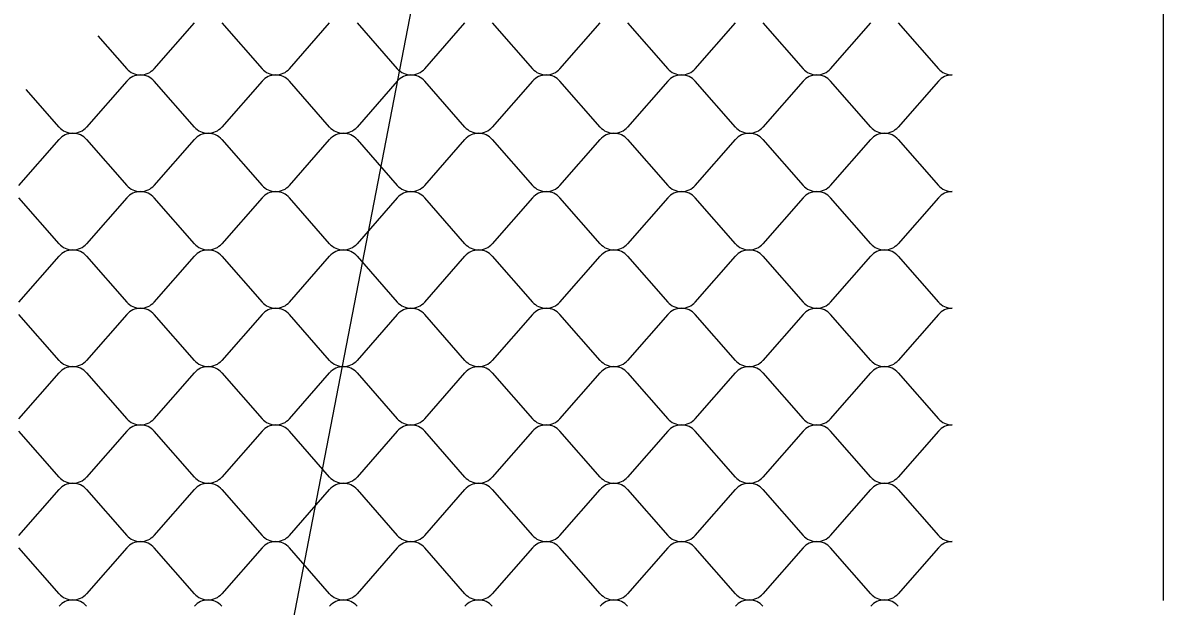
# Model space of a CAD drawing. Extents: x 638850 to 644908, y 297188 to 298900.
# Drawn here: x 643904.6 to 643964.4, y 297468.4 to 297498.9 of the extents above; entities that cross this region are included whole.
import ezdxf

# ---------------------------------------------------------------- set-up
doc = ezdxf.new("R2010")
doc.units = 0
for name, color, linetype in [('3', 7, 'Continuous'), ('5', 7, 'Continuous'), ('6', 7, 'Continuous')]:
    doc.layers.add(name, color=color, linetype=linetype)

msp = doc.modelspace()

# ---------------------------------------------------------------- linework, layer by layer
at = {"layer": '3'}
msp.add_line((643936.815, 297560.99), (643898.749, 297364.187), dxfattribs=at)
at = {"layer": '5'}
for p, q in [((643911.481, 297496.521), (643913.59, 297498.922)), ((643915.026, 297498.922), (643917.136, 297496.521)), ((643918.571, 297496.521), (643920.681, 297498.922)), ((643922.117, 297498.922), (643924.227, 297496.521)), ((643925.662, 297496.521), (643927.772, 297498.922)), ((643929.208, 297498.922), (643931.318, 297496.521)), ((643932.753, 297496.521), (643934.863, 297498.922)), ((643936.299, 297498.922), (643938.409, 297496.521)), ((643939.844, 297496.521), (643941.954, 297498.922)), ((643943.389, 297498.922), (643945.499, 297496.521)), ((643946.935, 297496.521), (643949.044, 297498.922)), ((643950.48, 297498.922), (643952.59, 297496.521)), ((643908.527, 297498.249), (643910.045, 297496.521)), ((643906.499, 297493.466), (643904.773, 297495.431)), ((643910.045, 297495.867), (643907.935, 297493.466)), ((643913.59, 297493.466), (643911.481, 297495.867)), ((643917.136, 297495.867), (643915.026, 297493.466)), ((643920.681, 297493.466), (643918.571, 297495.867)), ((643924.227, 297495.867), (643922.117, 297493.466)), ((643927.772, 297493.466), (643925.662, 297495.867)), ((643931.318, 297495.867), (643929.208, 297493.466)), ((643934.863, 297493.466), (643932.753, 297495.867)), ((643938.409, 297495.867), (643936.299, 297493.466)), ((643941.954, 297493.466), (643939.844, 297495.867)), ((643945.499, 297495.867), (643943.389, 297493.466)), ((643949.044, 297493.466), (643946.935, 297495.867)), ((643952.59, 297495.867), (643950.48, 297493.466)), ((643904.39, 297490.411), (643906.499, 297492.812)), ((643907.935, 297492.812), (643910.045, 297490.411)), ((643911.481, 297490.411), (643913.59, 297492.812)), ((643915.026, 297492.812), (643917.136, 297490.411)), ((643918.571, 297490.411), (643920.681, 297492.812)), ((643922.117, 297492.812), (643924.227, 297490.411)), ((643925.662, 297490.411), (643927.772, 297492.812)), ((643929.208, 297492.812), (643931.318, 297490.411)), ((643932.753, 297490.411), (643934.863, 297492.812)), ((643936.299, 297492.812), (643938.409, 297490.411)), ((643939.844, 297490.41), (643941.954, 297492.812)), ((643939.844, 297490.411), (643941.954, 297492.812)), ((643943.389, 297492.812), (643945.499, 297490.41)), ((643943.389, 297492.812), (643945.499, 297490.411)), ((643946.935, 297490.41), (643949.044, 297492.812)), ((643946.935, 297490.411), (643949.044, 297492.812)), ((643950.48, 297492.812), (643952.59, 297490.41)), ((643950.48, 297492.812), (643952.59, 297490.411)), ((643906.499, 297487.355), (643904.39, 297489.757)), ((643910.045, 297489.757), (643907.935, 297487.355)), ((643913.59, 297487.355), (643911.481, 297489.757)), ((643917.136, 297489.757), (643915.026, 297487.355)), ((643920.681, 297487.355), (643918.571, 297489.757)), ((643924.227, 297489.757), (643922.117, 297487.355)), ((643927.772, 297487.355), (643925.662, 297489.757)), ((643931.318, 297489.757), (643929.208, 297487.355)), ((643934.863, 297487.355), (643932.753, 297489.757)), ((643938.409, 297489.757), (643936.299, 297487.355)), ((643941.954, 297487.355), (643939.844, 297489.757)), ((643941.954, 297487.355), (643939.844, 297489.757)), ((643945.499, 297489.757), (643943.389, 297487.355)), ((643945.499, 297489.757), (643943.389, 297487.355)), ((643949.044, 297487.355), (643946.935, 297489.757)), ((643949.044, 297487.355), (643946.935, 297489.757)), ((643952.59, 297489.757), (643950.48, 297487.355)), ((643952.59, 297489.757), (643950.48, 297487.355)), ((643904.39, 297484.3), (643906.499, 297486.702)), ((643907.935, 297486.702), (643910.045, 297484.3)), ((643911.481, 297484.3), (643913.59, 297486.702)), ((643915.026, 297486.702), (643917.136, 297484.3)), ((643918.571, 297484.3), (643920.681, 297486.702)), ((643922.117, 297486.702), (643924.227, 297484.3)), ((643925.662, 297484.3), (643927.772, 297486.702)), ((643929.208, 297486.702), (643931.318, 297484.3)), ((643932.753, 297484.3), (643934.863, 297486.702)), ((643936.299, 297486.702), (643938.409, 297484.3)), ((643939.844, 297484.3), (643941.954, 297486.702)), ((643939.844, 297484.3), (643941.954, 297486.702)), ((643943.389, 297486.702), (643945.499, 297484.3)), ((643943.389, 297486.702), (643945.499, 297484.3)), ((643946.935, 297484.3), (643949.044, 297486.702)), ((643946.935, 297484.3), (643949.044, 297486.702)), ((643950.48, 297486.702), (643952.59, 297484.3)), ((643950.48, 297486.702), (643952.59, 297484.3)), ((643906.499, 297481.245), (643904.39, 297483.647)), ((643910.045, 297483.647), (643907.935, 297481.245)), ((643913.59, 297481.245), (643911.481, 297483.647)), ((643917.136, 297483.647), (643915.026, 297481.245)), ((643920.681, 297481.245), (643918.571, 297483.647)), ((643924.227, 297483.647), (643922.117, 297481.245)), ((643927.772, 297481.245), (643925.662, 297483.647)), ((643931.318, 297483.647), (643929.208, 297481.245)), ((643934.863, 297481.245), (643932.753, 297483.647)), ((643938.409, 297483.647), (643936.299, 297481.245)), ((643941.954, 297481.245), (643939.844, 297483.647)), ((643941.954, 297481.245), (643939.844, 297483.647)), ((643945.499, 297483.647), (643943.389, 297481.245)), ((643945.499, 297483.647), (643943.389, 297481.245)), ((643949.044, 297481.245), (643946.935, 297483.647)), ((643949.044, 297481.245), (643946.935, 297483.647)), ((643952.59, 297483.647), (643950.48, 297481.245)), ((643952.59, 297483.647), (643950.48, 297481.245)), ((643904.39, 297478.19), (643906.499, 297480.592)), ((643907.935, 297480.592), (643910.045, 297478.19)), ((643911.481, 297478.19), (643913.59, 297480.592)), ((643915.026, 297480.592), (643917.136, 297478.19)), ((643918.571, 297478.19), (643920.681, 297480.592)), ((643922.117, 297480.592), (643924.227, 297478.19)), ((643925.662, 297478.19), (643927.772, 297480.592)), ((643929.208, 297480.592), (643931.318, 297478.19)), ((643932.753, 297478.19), (643934.863, 297480.592)), ((643936.299, 297480.592), (643938.409, 297478.19)), ((643939.844, 297478.19), (643941.954, 297480.592)), ((643939.844, 297478.19), (643941.954, 297480.592)), ((643943.389, 297480.592), (643945.499, 297478.19)), ((643943.389, 297480.592), (643945.499, 297478.19)), ((643946.935, 297478.19), (643949.044, 297480.592)), ((643946.935, 297478.19), (643949.044, 297480.592)), ((643950.48, 297480.592), (643952.59, 297478.19)), ((643950.48, 297480.592), (643952.59, 297478.19)), ((643906.499, 297475.135), (643904.39, 297477.537)), ((643910.045, 297477.537), (643907.935, 297475.135)), ((643913.59, 297475.135), (643911.481, 297477.537)), ((643917.136, 297477.537), (643915.026, 297475.135)), ((643920.681, 297475.135), (643918.571, 297477.537)), ((643924.227, 297477.537), (643922.117, 297475.135)), ((643927.772, 297475.135), (643925.662, 297477.537)), ((643931.318, 297477.537), (643929.208, 297475.135)), ((643934.863, 297475.135), (643932.753, 297477.537)), ((643938.409, 297477.537), (643936.299, 297475.135)), ((643941.954, 297475.135), (643939.844, 297477.537)), ((643941.954, 297475.135), (643939.844, 297477.537)), ((643945.499, 297477.537), (643943.389, 297475.135)), ((643945.499, 297477.537), (643943.389, 297475.135)), ((643949.044, 297475.135), (643946.935, 297477.537)), ((643949.044, 297475.135), (643946.935, 297477.537)), ((643952.59, 297477.537), (643950.48, 297475.135)), ((643952.59, 297477.537), (643950.48, 297475.135)), ((643904.39, 297472.08), (643906.499, 297474.482)), ((643907.935, 297474.482), (643910.045, 297472.08)), ((643911.481, 297472.08), (643913.59, 297474.482)), ((643915.026, 297474.482), (643917.136, 297472.08)), ((643918.571, 297472.08), (643920.681, 297474.482)), ((643922.117, 297474.482), (643924.227, 297472.08)), ((643925.662, 297472.08), (643927.772, 297474.482)), ((643929.208, 297474.482), (643931.318, 297472.08)), ((643932.753, 297472.08), (643934.863, 297474.482)), ((643936.299, 297474.482), (643938.409, 297472.08)), ((643939.844, 297472.08), (643941.954, 297474.482)), ((643939.844, 297472.08), (643941.954, 297474.482)), ((643943.389, 297474.482), (643945.499, 297472.08)), ((643943.389, 297474.482), (643945.499, 297472.08)), ((643946.935, 297472.08), (643949.044, 297474.482)), ((643946.935, 297472.08), (643949.044, 297474.482)), ((643950.48, 297474.482), (643952.59, 297472.08)), ((643950.48, 297474.482), (643952.59, 297472.08)), ((643906.499, 297469.025), (643904.39, 297471.427)), ((643910.045, 297471.427), (643907.935, 297469.025)), ((643913.59, 297469.025), (643911.481, 297471.427)), ((643917.136, 297471.427), (643915.026, 297469.025)), ((643920.681, 297469.025), (643918.571, 297471.427)), ((643924.227, 297471.427), (643922.117, 297469.025)), ((643927.772, 297469.025), (643925.662, 297471.427)), ((643931.318, 297471.427), (643929.208, 297469.025)), ((643934.863, 297469.025), (643932.753, 297471.427)), ((643938.409, 297471.427), (643936.299, 297469.025)), ((643941.954, 297469.025), (643939.844, 297471.427)), ((643941.954, 297469.025), (643939.844, 297471.427)), ((643945.499, 297471.427), (643943.389, 297469.025)), ((643945.499, 297471.427), (643943.389, 297469.025)), ((643949.044, 297469.025), (643946.935, 297471.427)), ((643949.044, 297469.025), (643946.935, 297471.427)), ((643952.59, 297471.427), (643950.48, 297469.025)), ((643952.59, 297471.427), (643950.48, 297469.025))]:
    msp.add_line(p, q, dxfattribs=at)
for centre, start_param, end_param in [((643910.763, 297497.073), 0.679775, 1.570796), ((643910.763, 297497.073), 1.570796, 2.461818), ((643917.854, 297497.073), 0.679775, 1.570796), ((643917.854, 297497.073), 1.570796, 2.461818), ((643924.945, 297497.073), 0.679775, 1.570796), ((643924.945, 297497.073), 1.570796, 2.461818), ((643932.035, 297497.073), 0.679775, 1.570796), ((643932.035, 297497.073), 1.570796, 2.461818), ((643939.126, 297497.073), 0.679775, 1.570796), ((643939.126, 297497.073), 1.570796, 2.461818), ((643946.217, 297497.073), 0.679775, 1.570796), ((643946.217, 297497.073), 1.570796, 2.461818), ((643953.308, 297497.073), 0.679775, 1.570336), ((643910.763, 297495.315), 4.712389, 5.60341), ((643910.763, 297495.315), 3.821368, 4.712389), ((643917.854, 297495.315), 4.712389, 5.60341), ((643917.854, 297495.315), 3.821368, 4.712389), ((643924.945, 297495.315), 4.712389, 5.60341), ((643924.945, 297495.315), 3.821368, 4.712389), ((643932.035, 297495.315), 4.712389, 5.60341), ((643932.035, 297495.315), 3.821368, 4.712389), ((643939.126, 297495.315), 4.712389, 5.60341), ((643939.126, 297495.315), 3.821368, 4.712389), ((643946.217, 297495.315), 4.712389, 5.60341), ((643946.217, 297495.315), 3.821368, 4.712389), ((643953.308, 297495.315), 4.712849, 5.60341), ((643907.217, 297494.018), 0.679775, 1.570796), ((643907.217, 297492.26), 4.712389, 5.60341), ((643907.217, 297494.018), 1.570796, 2.461818), ((643907.217, 297492.26), 3.821368, 4.712389), ((643914.308, 297494.018), 0.679775, 1.570796), ((643914.308, 297492.26), 4.712389, 5.60341), ((643914.308, 297494.018), 1.570796, 2.461818), ((643914.308, 297492.26), 3.821368, 4.712389), ((643921.399, 297494.018), 0.679775, 1.570796), ((643921.399, 297494.018), 0.679775, 1.570796), ((643921.399, 297492.26), 4.712389, 5.60341), ((643921.399, 297494.018), 1.570796, 2.461818), ((643921.399, 297494.018), 1.570796, 2.461818), ((643921.399, 297492.26), 3.821368, 4.712389), ((643928.49, 297494.018), 0.679775, 1.570796), ((643928.49, 297494.018), 0.679775, 1.570796), ((643928.49, 297492.26), 4.712389, 5.60341), ((643928.49, 297494.018), 1.570796, 2.461818), ((643928.49, 297494.018), 1.570796, 2.461818), ((643928.49, 297492.26), 3.821368, 4.712389), ((643935.581, 297494.018), 0.679775, 1.570796), ((643935.581, 297494.018), 0.679775, 1.570796), ((643935.581, 297492.26), 4.712389, 5.60341), ((643935.581, 297494.018), 1.570796, 2.461818), ((643935.581, 297494.018), 1.570796, 2.461818), ((643935.581, 297492.26), 3.821368, 4.712389), ((643942.671, 297494.018), 0.679775, 1.570796), ((643942.671, 297492.259), 4.712389, 5.60341), ((643942.671, 297492.26), 4.712389, 5.60341), ((643942.671, 297494.018), 1.570796, 2.461818), ((643942.671, 297492.259), 3.821368, 4.712389), ((643942.671, 297492.26), 3.821368, 4.712389), ((643949.762, 297494.018), 0.679775, 1.570796), ((643949.762, 297494.018), 0.679775, 1.570796), ((643949.762, 297492.259), 4.712389, 5.60341), ((643949.762, 297492.26), 4.712389, 5.60341), ((643949.762, 297494.018), 1.570796, 2.461818), ((643949.762, 297494.018), 1.570796, 2.461818), ((643949.762, 297492.259), 3.821368, 4.712389), ((643949.762, 297492.26), 3.821368, 4.712389), ((643910.763, 297490.963), 0.679775, 1.570796), ((643910.763, 297489.204), 4.712389, 5.60341), ((643910.763, 297490.963), 1.570796, 2.461818), ((643910.763, 297489.204), 3.821368, 4.712389), ((643917.854, 297490.963), 0.679775, 1.570796), ((643917.854, 297489.204), 4.712389, 5.60341), ((643917.854, 297490.963), 1.570796, 2.461818), ((643917.854, 297489.204), 3.821368, 4.712389), ((643924.945, 297490.963), 0.679775, 1.570796), ((643924.945, 297489.204), 4.712389, 5.60341), ((643924.945, 297490.963), 1.570796, 2.461818), ((643924.945, 297489.204), 3.821368, 4.712389), ((643932.035, 297490.963), 0.679775, 1.570796), ((643932.035, 297489.204), 4.712389, 5.60341), ((643932.035, 297490.963), 1.570796, 2.461818), ((643932.035, 297489.204), 3.821368, 4.712389), ((643939.126, 297490.963), 0.679775, 1.570796), ((643939.126, 297489.204), 4.712389, 5.60341), ((643939.126, 297490.963), 1.570796, 2.461818), ((643939.126, 297490.963), 1.570796, 2.461818), ((643939.126, 297489.204), 3.821368, 4.712389), ((643939.126, 297489.204), 3.821368, 4.712389), ((643946.217, 297490.963), 0.679775, 1.570796), ((643946.217, 297490.963), 0.679775, 1.570796), ((643946.217, 297489.204), 4.712389, 5.60341), ((643946.217, 297489.204), 4.712389, 5.60341), ((643946.217, 297490.963), 1.570796, 2.461818), ((643946.217, 297490.963), 1.570796, 2.461818), ((643946.217, 297489.204), 3.821368, 4.712389), ((643946.217, 297489.204), 3.821368, 4.712389), ((643953.308, 297490.963), 0.679775, 1.570336), ((643953.308, 297490.963), 0.679775, 1.570336), ((643953.308, 297489.204), 4.712849, 5.60341), ((643953.308, 297489.204), 4.712849, 5.60341), ((643907.217, 297487.908), 0.679775, 1.570796), ((643907.217, 297486.149), 4.712389, 5.60341), ((643907.217, 297487.908), 1.570796, 2.461818), ((643907.217, 297486.149), 3.821368, 4.712389), ((643914.308, 297487.908), 0.679775, 1.570796), ((643914.308, 297486.149), 4.712389, 5.60341), ((643914.308, 297487.908), 1.570796, 2.461818), ((643914.308, 297486.149), 3.821368, 4.712389), ((643921.399, 297487.908), 0.679775, 1.570796), ((643921.399, 297486.149), 4.712389, 5.60341), ((643921.399, 297487.908), 1.570796, 2.461818), ((643921.399, 297486.149), 3.821368, 4.712389), ((643928.49, 297487.908), 0.679775, 1.570796), ((643928.49, 297486.149), 4.712389, 5.60341), ((643928.49, 297487.908), 1.570796, 2.461818), ((643928.49, 297486.149), 3.821368, 4.712389), ((643935.581, 297487.908), 0.679775, 1.570796), ((643935.581, 297486.149), 4.712389, 5.60341), ((643935.581, 297487.908), 1.570796, 2.461818), ((643935.581, 297486.149), 3.821368, 4.712389), ((643942.671, 297487.908), 0.679775, 1.570796), ((643942.671, 297487.908), 0.679775, 1.570796), ((643942.671, 297486.149), 4.712389, 5.60341), ((643942.671, 297486.149), 4.712389, 5.60341), ((643942.671, 297487.908), 1.570796, 2.461818), ((643942.671, 297487.908), 1.570796, 2.461818), ((643942.671, 297486.149), 3.821368, 4.712389), ((643942.671, 297486.149), 3.821368, 4.712389), ((643949.762, 297487.908), 0.679775, 1.570796), ((643949.762, 297487.908), 0.679775, 1.570796), ((643949.762, 297486.149), 4.712389, 5.60341), ((643949.762, 297486.149), 4.712389, 5.60341), ((643949.762, 297487.908), 1.570796, 2.461818), ((643949.762, 297487.908), 1.570796, 2.461818), ((643949.762, 297486.149), 3.821368, 4.712389), ((643949.762, 297486.149), 3.821368, 4.712389), ((643910.763, 297484.853), 0.679775, 1.570796), ((643910.763, 297483.094), 4.712389, 5.60341), ((643910.763, 297484.853), 1.570796, 2.461818), ((643910.763, 297483.094), 3.821368, 4.712389), ((643917.854, 297484.853), 0.679775, 1.570796), ((643917.854, 297483.094), 4.712389, 5.60341), ((643917.854, 297484.853), 1.570796, 2.461818), ((643917.854, 297483.094), 3.821368, 4.712389), ((643924.945, 297484.853), 0.679775, 1.570796), ((643924.945, 297483.094), 4.712389, 5.60341), ((643924.945, 297484.853), 1.570796, 2.461818), ((643924.945, 297483.094), 3.821368, 4.712389), ((643932.035, 297484.853), 0.679775, 1.570796), ((643932.035, 297483.094), 4.712389, 5.60341), ((643932.035, 297484.853), 1.570796, 2.461818), ((643932.035, 297483.094), 3.821368, 4.712389), ((643939.126, 297484.853), 0.679775, 1.570796), ((643939.126, 297483.094), 4.712389, 5.60341), ((643939.126, 297484.853), 1.570796, 2.461818), ((643939.126, 297484.853), 1.570796, 2.461818), ((643939.126, 297483.094), 3.821368, 4.712389), ((643939.126, 297483.094), 3.821368, 4.712389), ((643946.217, 297484.853), 0.679775, 1.570796), ((643946.217, 297484.853), 0.679775, 1.570796), ((643946.217, 297483.094), 4.712389, 5.60341), ((643946.217, 297483.094), 4.712389, 5.60341), ((643946.217, 297484.853), 1.570796, 2.461818), ((643946.217, 297484.853), 1.570796, 2.461818), ((643946.217, 297483.094), 3.821368, 4.712389), ((643946.217, 297483.094), 3.821368, 4.712389), ((643953.308, 297484.853), 0.679775, 1.570336), ((643953.308, 297484.853), 0.679775, 1.570336), ((643953.308, 297483.094), 4.712849, 5.60341), ((643953.308, 297483.094), 4.712849, 5.60341), ((643907.217, 297481.798), 0.679775, 1.570796), ((643907.217, 297481.798), 1.570796, 2.461818), ((643914.308, 297481.798), 0.679775, 1.570796), ((643914.308, 297481.798), 1.570796, 2.461818), ((643921.399, 297481.798), 0.679775, 1.570796), ((643921.399, 297481.798), 1.570796, 2.461818), ((643928.49, 297481.798), 0.679775, 1.570796), ((643928.49, 297481.798), 1.570796, 2.461818), ((643935.581, 297481.798), 0.679775, 1.570796), ((643935.581, 297481.798), 1.570796, 2.461818), ((643942.671, 297481.798), 0.679775, 1.570796), ((643942.671, 297481.798), 0.679775, 1.570796), ((643942.671, 297481.798), 1.570796, 2.461818), ((643942.671, 297481.798), 1.570796, 2.461818), ((643949.762, 297481.798), 0.679775, 1.570796), ((643949.762, 297481.798), 0.679775, 1.570796), ((643949.762, 297481.798), 1.570796, 2.461818), ((643949.762, 297481.798), 1.570796, 2.461818), ((643907.217, 297480.039), 4.712389, 5.60341), ((643907.217, 297480.039), 3.821368, 4.712389), ((643914.308, 297480.039), 4.712389, 5.60341), ((643914.308, 297480.039), 3.821368, 4.712389), ((643921.399, 297480.039), 4.712389, 5.60341), ((643921.399, 297480.039), 3.821368, 4.712389), ((643928.49, 297480.039), 4.712389, 5.60341), ((643928.49, 297480.039), 3.821368, 4.712389), ((643935.581, 297480.039), 4.712389, 5.60341), ((643935.581, 297480.039), 3.821368, 4.712389), ((643942.671, 297480.039), 4.712389, 5.60341), ((643942.671, 297480.039), 4.712389, 5.60341), ((643942.671, 297480.039), 3.821368, 4.712389), ((643942.671, 297480.039), 3.821368, 4.712389), ((643949.762, 297480.039), 4.712389, 5.60341), ((643949.762, 297480.039), 4.712389, 5.60341), ((643949.762, 297480.039), 3.821368, 4.712389), ((643949.762, 297480.039), 3.821368, 4.712389), ((643910.763, 297478.743), 0.679775, 1.570796), ((643910.763, 297478.743), 1.570796, 2.461818), ((643917.854, 297478.743), 0.679775, 1.570796), ((643917.854, 297478.743), 1.570796, 2.461818), ((643924.945, 297478.743), 0.679775, 1.570796), ((643924.945, 297478.743), 1.570796, 2.461818), ((643932.035, 297478.743), 0.679775, 1.570796), ((643932.035, 297478.743), 1.570796, 2.461818), ((643939.126, 297478.743), 0.679775, 1.570796), ((643939.126, 297478.743), 1.570796, 2.461818), ((643939.126, 297478.743), 1.570796, 2.461818), ((643946.217, 297478.743), 0.679775, 1.570796), ((643946.217, 297478.743), 0.679775, 1.570796), ((643946.217, 297478.743), 1.570796, 2.461818), ((643946.217, 297478.743), 1.570796, 2.461818), ((643953.308, 297478.743), 0.679775, 1.570336), ((643953.308, 297478.743), 0.679775, 1.570336), ((643910.763, 297476.984), 4.712389, 5.60341), ((643910.763, 297476.984), 3.821368, 4.712389), ((643917.854, 297476.984), 4.712389, 5.60341), ((643917.854, 297476.984), 3.821368, 4.712389), ((643924.945, 297476.984), 4.712389, 5.60341), ((643924.945, 297476.984), 3.821368, 4.712389), ((643932.035, 297476.984), 4.712389, 5.60341), ((643932.035, 297476.984), 3.821368, 4.712389), ((643939.126, 297476.984), 4.712389, 5.60341), ((643939.126, 297476.984), 3.821368, 4.712389), ((643939.126, 297476.984), 3.821368, 4.712389), ((643946.217, 297476.984), 4.712389, 5.60341), ((643946.217, 297476.984), 4.712389, 5.60341), ((643946.217, 297476.984), 3.821368, 4.712389), ((643946.217, 297476.984), 3.821368, 4.712389), ((643953.308, 297476.984), 4.712849, 5.60341), ((643953.308, 297476.984), 4.712849, 5.60341), ((643907.217, 297475.688), 0.679775, 1.570796), ((643907.217, 297475.688), 1.570796, 2.461818), ((643914.308, 297475.688), 0.679775, 1.570796), ((643914.308, 297475.688), 1.570796, 2.461818), ((643921.399, 297475.688), 0.679775, 1.570796), ((643921.399, 297475.688), 1.570796, 2.461818), ((643928.49, 297475.688), 0.679775, 1.570796), ((643928.49, 297475.688), 1.570796, 2.461818), ((643935.581, 297475.688), 0.679775, 1.570796), ((643935.581, 297475.688), 1.570796, 2.461818), ((643942.671, 297475.688), 0.679775, 1.570796), ((643942.671, 297475.688), 0.679775, 1.570796), ((643942.671, 297475.688), 1.570796, 2.461818), ((643942.671, 297475.688), 1.570796, 2.461818), ((643949.762, 297475.688), 0.679775, 1.570796), ((643949.762, 297475.688), 0.679775, 1.570796), ((643949.762, 297475.688), 1.570796, 2.461818), ((643949.762, 297475.688), 1.570796, 2.461818), ((643907.217, 297473.929), 4.712389, 5.60341), ((643907.217, 297473.929), 3.821368, 4.712389), ((643914.308, 297473.929), 4.712389, 5.60341), ((643914.308, 297473.929), 3.821368, 4.712389), ((643921.399, 297473.929), 4.712389, 5.60341), ((643921.399, 297473.929), 3.821368, 4.712389), ((643928.49, 297473.929), 4.712389, 5.60341), ((643928.49, 297473.929), 3.821368, 4.712389), ((643935.581, 297473.929), 4.712389, 5.60341), ((643935.581, 297473.929), 3.821368, 4.712389), ((643942.671, 297473.929), 4.712389, 5.60341), ((643942.671, 297473.929), 4.712389, 5.60341), ((643942.671, 297473.929), 3.821368, 4.712389), ((643942.671, 297473.929), 3.821368, 4.712389), ((643949.762, 297473.929), 4.712389, 5.60341), ((643949.762, 297473.929), 4.712389, 5.60341), ((643949.762, 297473.929), 3.821368, 4.712389), ((643949.762, 297473.929), 3.821368, 4.712389), ((643910.763, 297472.633), 0.679775, 1.570796), ((643910.763, 297472.633), 1.570796, 2.461818), ((643917.854, 297472.633), 0.679775, 1.570796), ((643917.854, 297472.633), 1.570796, 2.461818), ((643924.945, 297472.633), 0.679775, 1.570796), ((643924.945, 297472.633), 1.570796, 2.461818), ((643932.035, 297472.633), 0.679775, 1.570796), ((643932.035, 297472.633), 1.570796, 2.461818), ((643939.126, 297472.633), 0.679775, 1.570796), ((643939.126, 297472.633), 1.570796, 2.461818), ((643939.126, 297472.633), 1.570796, 2.461818), ((643946.217, 297472.633), 0.679775, 1.570796), ((643946.217, 297472.633), 0.679775, 1.570796), ((643946.217, 297472.633), 1.570796, 2.461818), ((643946.217, 297472.633), 1.570796, 2.461818), ((643953.308, 297472.633), 0.679775, 1.570336), ((643953.308, 297472.633), 0.679775, 1.570336), ((643910.763, 297470.874), 4.712389, 5.60341), ((643910.763, 297470.874), 3.821368, 4.712389), ((643917.854, 297470.874), 4.712389, 5.60341), ((643917.854, 297470.874), 3.821368, 4.712389), ((643924.945, 297470.874), 4.712389, 5.60341), ((643924.945, 297470.874), 3.821368, 4.712389), ((643932.035, 297470.874), 4.712389, 5.60341), ((643932.035, 297470.874), 3.821368, 4.712389), ((643939.126, 297470.874), 4.712389, 5.60341), ((643939.126, 297470.874), 3.821368, 4.712389), ((643939.126, 297470.874), 3.821368, 4.712389), ((643946.217, 297470.874), 4.712389, 5.60341), ((643946.217, 297470.874), 4.712389, 5.60341), ((643946.217, 297470.874), 3.821368, 4.712389), ((643946.217, 297470.874), 3.821368, 4.712389), ((643953.308, 297470.874), 4.712849, 5.60341), ((643953.308, 297470.874), 4.712849, 5.60341), ((643907.217, 297469.578), 0.679775, 1.570796), ((643907.217, 297469.578), 1.570796, 2.461818), ((643914.308, 297469.578), 0.679775, 1.570796), ((643914.308, 297469.578), 1.570796, 2.461818), ((643921.399, 297469.578), 0.679775, 1.570796), ((643921.399, 297469.578), 1.570796, 2.461818), ((643928.49, 297469.578), 0.679775, 1.570796), ((643928.49, 297469.578), 1.570796, 2.461818), ((643935.581, 297469.578), 0.679775, 1.570796), ((643935.581, 297469.578), 1.570796, 2.461818), ((643942.671, 297469.578), 0.679775, 1.570796), ((643942.671, 297469.578), 0.679775, 1.570796), ((643942.671, 297469.578), 1.570796, 2.461818), ((643942.671, 297469.578), 1.570796, 2.461818), ((643949.762, 297469.578), 0.679775, 1.570796), ((643949.762, 297469.578), 0.679775, 1.570796), ((643949.762, 297469.578), 1.570796, 2.461818), ((643949.762, 297469.578), 1.570796, 2.461818), ((643907.217, 297467.819), 4.712389, 5.60341), ((643907.217, 297467.819), 3.821368, 4.712389), ((643914.308, 297467.819), 4.712389, 5.60341), ((643914.308, 297467.819), 3.821368, 4.712389), ((643921.399, 297467.819), 4.712389, 5.60341), ((643921.399, 297467.819), 3.821368, 4.712389), ((643928.49, 297467.819), 4.712389, 5.60341), ((643928.49, 297467.819), 3.821368, 4.712389), ((643935.581, 297467.819), 4.712389, 5.60341), ((643935.581, 297467.819), 3.821368, 4.712389), ((643942.671, 297467.819), 4.712389, 5.60341), ((643942.671, 297467.819), 4.712389, 5.60341), ((643942.671, 297467.819), 3.821368, 4.712389), ((643942.671, 297467.819), 3.821368, 4.712389), ((643949.762, 297467.819), 4.712389, 5.60341), ((643949.762, 297467.819), 4.712389, 5.60341), ((643949.762, 297467.819), 3.821368, 4.712389), ((643949.762, 297467.819), 3.821368, 4.712389)]:
    msp.add_ellipse(centre, major_axis=(-0.923, 0), ratio=0.952381, start_param=start_param, end_param=end_param, dxfattribs=at)
at = {"layer": '6'}
msp.add_line((643964.374, 297554.24), (643964.374, 297468.664), dxfattribs=at)

doc.saveas('drawing.dxf')
